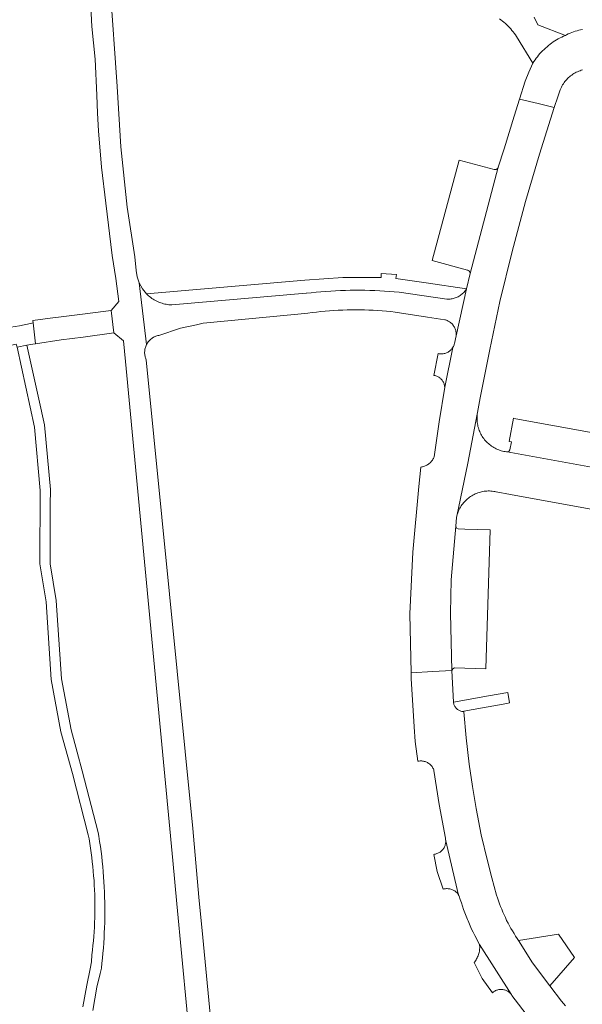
# Model space of a CAD drawing. Extents: x 146402 to 164798, y 455483 to 464134.
# Tile 429 of 575: x 158660 to 158742, y 459830 to 459974. Entities that reach past the tile are written whole.
import ezdxf

# ---------------------------------------------------------------- set-up
doc = ezdxf.new("R2010")
doc.units = 0
doc.header["$LTSCALE"] = 0.2
for name, color, linetype, lineweight in [('B-XX-VH-VERHARDING_ASFALT-GV', 252, 'CONTINUOUS', 18), ('B-XX-VH-VERHARDING_BETONSTRAATSTEEN-GV', 252, 'CONTINUOUS', 18), ('B-XX-VH-VERHARDING_TEGEL-GV', 252, 'CONTINUOUS', 18)]:
    doc.layers.add(name, color=color, linetype=linetype, lineweight=lineweight)

msp = doc.modelspace()

# ---------------------------------------------------------------- linework, layer by layer
at = {"layer": 'B-XX-VH-VERHARDING_ASFALT-GV'}
for points in [[(158688.38, 459819.63), (158686.42, 459839.94), (158685.83, 459845.79), (158684.96, 459855.84), (158678.19, 459924.11), (158678.183, 459924.126), (158678.126, 459924.257), (158678.078, 459924.391), (158678.036, 459924.528), (158678.003, 459924.666), (158677.977, 459924.807), (158677.96, 459924.948), (158677.95, 459925.091), (158677.948, 459925.233), (158677.954, 459925.376), (158677.968, 459925.518), (158677.991, 459925.659), (158678.021, 459925.798), (158678.058, 459925.936), (158678.104, 459926.071), (158678.157, 459926.204), (158678.217, 459926.333), (158677.174, 459935.322), (158676.872, 459936.217), (158676.73, 459937.15), (158676.5, 459939.14), (158675.39, 459946.35), (158674.49, 459955.15), (158673.96, 459963.98), (158672.91, 459978.46)], [(158669.988, 459977.466), (158670.271, 459972.702), (158670.72, 459967.95), (158671, 459962.67), (158671.09, 459960.083), (158671.228, 459957.499), (158671.659, 459952.214), (158672.29, 459946.95), (158673.24, 459939.31), (158673.731, 459935.969), (158674.185, 459932.622), (158673.065, 459931.311), (158673.468, 459928.036), (158674.863, 459926.867), (158675.018, 459925.374), (158675.17, 459923.88), (158682.063, 459851.161), (158682.661, 459844.853), (158685.573, 459814.125)], [(158729.649, 459973.815), (158729.872, 459973.653), (158730.089, 459973.486), (158730.302, 459973.311), (158730.51, 459973.131), (158730.712, 459972.945), (158730.909, 459972.753), (158731.1, 459972.555), (158731.286, 459972.352), (158731.465, 459972.143), (158731.639, 459971.93), (158731.806, 459971.711), (158731.966, 459971.488), (158732.12, 459971.26), (158734.513, 459967.358), (158734.517, 459967.364), (158734.673, 459967.606), (158734.835, 459967.843), (158735.004, 459968.076), (158735.18, 459968.304), (158735.362, 459968.527), (158735.55, 459968.745), (158735.744, 459968.958), (158735.944, 459969.165), (158736.149, 459969.367), (158736.36, 459969.562), (158736.577, 459969.752), (158736.798, 459969.936), (158737.025, 459970.113), (158737.256, 459970.285), (158737.492, 459970.449), (158737.733, 459970.607), (158737.978, 459970.759), (158738.227, 459970.903), (158738.48, 459971.041), (158738.736, 459971.171), (158738.997, 459971.294), (158739.26, 459971.41), (158735.23, 459972.93), (158734.69, 459974.04)]]:
    msp.add_lwpolyline(points, dxfattribs=at)
for points in [[(158677.63, 459934.49), (158677.174, 459935.322), (158678.217, 459926.333), (158678.24, 459926.378), (158678.31, 459926.502), (158678.386, 459926.622), (158678.469, 459926.737), (158678.559, 459926.848), (158678.655, 459926.954), (158678.756, 459927.054), (158678.863, 459927.148), (158678.975, 459927.236), (158679.092, 459927.318), (158679.213, 459927.392), (158679.338, 459927.46), (158679.467, 459927.521), (158679.599, 459927.575), (158679.734, 459927.621), (158679.871, 459927.659), (158680.01, 459927.69), (158683.196, 459928.733), (158685.529, 459929.244), (158686.47, 459929.45), (158700.27, 459930.78), (158701.22, 459930.86), (158701.725, 459930.932), (158702.357, 459931.016), (158702.99, 459931.091), (158703.624, 459931.158), (158704.259, 459931.217), (158704.894, 459931.269), (158705.53, 459931.312), (158706.167, 459931.347), (158706.804, 459931.375), (158707.441, 459931.394), (158708.078, 459931.406), (158708.715, 459931.409), (158709.353, 459931.404), (158709.99, 459931.392), (158710.627, 459931.371), (158711.264, 459931.343), (158711.9, 459931.306), (158712.536, 459931.262), (158713.172, 459931.209), (158713.806, 459931.148), (158714.44, 459931.08), (158719.141, 459930.353), (158721.68, 459929.96), (158721.801, 459929.927), (158721.926, 459929.886), (158722.048, 459929.837), (158722.166, 459929.78), (158722.281, 459929.717), (158722.392, 459929.646), (158722.498, 459929.569), (158722.6, 459929.486), (158722.696, 459929.396), (158722.786, 459929.301), (158722.871, 459929.201), (158722.949, 459929.096), (158723.021, 459928.986), (158723.086, 459928.872), (158723.144, 459928.754), (158723.194, 459928.633), (158723.237, 459928.508), (158723.273, 459928.382), (158723.301, 459928.254), (158723.32, 459928.124), (158723.332, 459927.993), (158723.336, 459927.862), (158723.332, 459927.731), (158723.32, 459927.6), (158724.84, 459934.46), (158724.789, 459934.377), (158724.7, 459934.247), (158724.606, 459934.122), (158724.505, 459934.002), (158724.398, 459933.887), (158724.285, 459933.778), (158724.167, 459933.674), (158724.044, 459933.577), (158723.916, 459933.486), (158723.784, 459933.402), (158723.647, 459933.325), (158723.507, 459933.254), (158723.363, 459933.191), (158723.216, 459933.136), (158723.067, 459933.087), (158722.915, 459933.047), (158722.762, 459933.014), (158722.606, 459932.99), (158722.451, 459932.973), (158722.294, 459932.964), (158722.137, 459932.963), (158721.98, 459932.97), (158715.04, 459933.97), (158714.33, 459934.034), (158713.619, 459934.09), (158712.907, 459934.139), (158712.195, 459934.179), (158711.483, 459934.211), (158710.77, 459934.235), (158710.057, 459934.251), (158709.344, 459934.26), (158708.63, 459934.26), (158707.917, 459934.252), (158707.204, 459934.236), (158706.491, 459934.213), (158705.779, 459934.181), (158705.067, 459934.141), (158704.355, 459934.094), (158703.644, 459934.038), (158702.934, 459933.974), (158702.224, 459933.903), (158701.515, 459933.823), (158701.49, 459933.82), (158681.91, 459932.13), (158681.907, 459932.13), (158681.701, 459932.14), (158681.495, 459932.157), (158681.291, 459932.182), (158681.087, 459932.216), (158680.885, 459932.257), (158680.685, 459932.306), (158680.487, 459932.363), (158680.291, 459932.427), (158680.097, 459932.499), (158679.907, 459932.578), (158679.72, 459932.665), (158679.536, 459932.759), (158679.356, 459932.86), (158679.181, 459932.968), (158679.009, 459933.082), (158678.842, 459933.204), (158678.68, 459933.331), (158678.523, 459933.465), (158678.371, 459933.604), (158678.225, 459933.75)], [(158673.468, 459928.036), (158673.065, 459931.311), (158672.317, 459931.217), (158668.492, 459930.736), (158665.415, 459930.349), (158664.913, 459930.286), (158661.651, 459929.878), (158661.691, 459929.507), (158662.023, 459926.477), (158665.798, 459927.032), (158668.974, 459927.448)], [(158662.023, 459926.477), (158661.691, 459929.507), (158661.321, 459929.43), (158659.73, 459929.1), (158657.82, 459928.77), (158655.861, 459928.336), (158653.93, 459927.79), (158647.22, 459925.68), (158645.811, 459925.163), (158644.44, 459924.55), (158636.582, 459920.971), (158637.423, 459919.813), (158638.235, 459918.635), (158642.675, 459920.561), (158642.577, 459920.842), (158645.066, 459921.988), (158647.567, 459923.049), (158649.363, 459923.725), (158652.827, 459924.819), (158654.944, 459925.431), (158659.242, 459926.399), (158659.39, 459925.95), (158660.78, 459926.27), (158661.649, 459926.415)]]:
    msp.add_lwpolyline(points, close=True, dxfattribs=at)
at = {"layer": 'B-XX-VH-VERHARDING_BETONSTRAATSTEEN-GV'}
for points in [[(158741.742, 459972.261), (158741.477, 459972.207), (158741.214, 459972.145), (158740.952, 459972.076), (158740.693, 459971.998), (158740.437, 459971.913), (158740.182, 459971.821), (158739.931, 459971.721), (158739.683, 459971.614), (158739.438, 459971.499), (158739.26, 459971.41), (158738.997, 459971.294), (158738.736, 459971.171), (158738.48, 459971.041), (158738.227, 459970.903), (158737.978, 459970.759), (158737.733, 459970.607), (158737.492, 459970.449), (158737.256, 459970.285), (158737.025, 459970.113), (158736.798, 459969.936), (158736.577, 459969.752), (158736.36, 459969.562), (158736.149, 459969.367), (158735.944, 459969.165), (158735.744, 459968.958), (158735.55, 459968.745), (158735.362, 459968.527), (158735.18, 459968.304), (158735.004, 459968.076), (158734.835, 459967.843), (158734.673, 459967.606), (158734.517, 459967.364), (158734.513, 459967.358), (158733.909, 459966.057), (158733.409, 459964.713), (158732.587, 459962.096), (158735.281, 459961.478), (158737.62, 459960.9), (158738.154, 459962.458), (158738.46, 459963.35), (158738.513, 459963.491), (158738.589, 459963.672), (158738.671, 459963.85), (158738.762, 459964.024), (158738.859, 459964.194), (158738.962, 459964.361), (158739.073, 459964.523), (158739.19, 459964.68), (158739.314, 459964.832), (158739.443, 459964.979), (158739.579, 459965.121), (158739.72, 459965.258), (158739.866, 459965.388), (158740.018, 459965.512), (158740.175, 459965.63), (158740.336, 459965.741), (158740.502, 459965.846), (158740.672, 459965.944), (158740.846, 459966.035), (158741.023, 459966.119), (158741.204, 459966.195), (158741.387, 459966.264), (158741.573, 459966.325), (158741.762, 459966.379)], [(158748.4, 459907.53), (158730.75, 459910.71), (158730.697, 459910.716), (158730.501, 459910.743), (158730.306, 459910.778), (158730.113, 459910.821), (158729.922, 459910.872), (158729.733, 459910.931), (158729.547, 459910.997), (158729.363, 459911.07), (158729.183, 459911.151), (158729.005, 459911.239), (158728.832, 459911.334), (158728.663, 459911.437), (158728.498, 459911.545), (158728.337, 459911.661), (158728.181, 459911.783), (158728.031, 459911.911), (158727.885, 459912.045), (158727.745, 459912.185), (158727.611, 459912.33), (158727.483, 459912.481), (158727.361, 459912.637), (158727.246, 459912.797), (158727.137, 459912.962), (158727.035, 459913.132), (158726.939, 459913.305), (158726.851, 459913.482), (158726.77, 459913.663), (158726.697, 459913.846), (158726.631, 459914.032), (158726.572, 459914.221), (158726.521, 459914.413), (158726.479, 459914.606), (158726.443, 459914.8), (158726.416, 459914.996), (158726.397, 459915.193), (158726.385, 459915.39), (158726.382, 459915.588), (158726.387, 459915.786), (158726.399, 459915.983), (158726.42, 459916.18), (158725.029, 459909.044), (158723.433, 459901.328), (158723.45, 459901.398), (158723.502, 459901.586), (158723.562, 459901.773), (158723.629, 459901.956), (158723.704, 459902.137), (158723.786, 459902.315), (158723.875, 459902.489), (158723.972, 459902.66), (158724.075, 459902.826), (158724.185, 459902.988), (158724.301, 459903.145), (158724.424, 459903.298), (158724.553, 459903.445), (158724.688, 459903.587), (158724.828, 459903.723), (158724.974, 459903.854), (158725.126, 459903.978), (158725.282, 459904.096), (158725.443, 459904.208), (158725.608, 459904.313), (158725.777, 459904.411), (158725.951, 459904.502), (158726.127, 459904.586), (158726.307, 459904.662), (158726.491, 459904.731), (158726.676, 459904.793), (158726.865, 459904.847), (158727.055, 459904.894), (158727.247, 459904.932), (158727.44, 459904.963), (158727.634, 459904.985), (158727.83, 459905), (158728.025, 459905.007), (158728.221, 459905.006), (158728.416, 459904.996), (158728.611, 459904.979), (158728.806, 459904.954), (158728.999, 459904.921), (158729.121, 459904.896), (158729.19, 459904.88), (158731.25, 459904.492), (158756.082, 459899.981)], [(158739.26, 459829.969), (158738.982, 459830.317), (158738.71, 459830.67), (158737.005, 459832.886), (158734.47, 459836.26), (158732.42, 459839.51), (158732.245, 459839.768), (158732.004, 459840.137), (158731.769, 459840.509), (158731.541, 459840.886), (158731.32, 459841.267), (158731.106, 459841.652), (158730.899, 459842.041), (158730.699, 459842.433), (158730.507, 459842.829), (158730.321, 459843.229), (158730.143, 459843.632), (158729.972, 459844.038), (158729.809, 459844.446), (158729.653, 459844.858), (158729.504, 459845.273), (158729.363, 459845.69), (158729.23, 459846.11), (158728.524, 459848.604), (158727.9, 459851.12), (158726.998, 459854.904), (158726.24, 459858.72), (158725.736, 459861.954), (158725.25, 459865.19), (158724.817, 459869.01), (158724.474, 459872.84), (158724.365, 459872.846), (158724.253, 459872.861), (158724.143, 459872.883), (158724.035, 459872.913), (158723.929, 459872.95), (158723.826, 459872.995), (158723.726, 459873.047), (158723.63, 459873.107), (158723.539, 459873.172), (158723.453, 459873.245), (158723.372, 459873.323), (158723.296, 459873.406), (158723.227, 459873.495), (158723.165, 459873.589), (158723.109, 459873.686), (158723.06, 459873.788), (158723.019, 459873.892), (158722.985, 459874), (158722.958, 459874.109), (158722.94, 459874.22), (158722.72, 459878.85), (158719.918, 459878.681), (158716.774, 459878.491), (158716.79, 459877.7), (158717.23, 459870.61), (158717.36, 459868.48), (158717.746, 459865.609), (158717.824, 459865.626), (158717.948, 459865.647), (158718.074, 459865.66), (158718.2, 459865.665), (158718.326, 459865.661), (158718.452, 459865.65), (158718.576, 459865.631), (158718.7, 459865.604), (158718.821, 459865.569), (158718.94, 459865.527), (158719.056, 459865.477), (158719.169, 459865.42), (158719.277, 459865.356), (158719.382, 459865.285), (158719.482, 459865.208), (158719.576, 459865.125), (158719.666, 459865.036), (158719.749, 459864.941), (158719.826, 459864.841), (158719.897, 459864.736), (158719.961, 459864.628), (158720.018, 459864.515), (158720.068, 459864.399), (158720.11, 459864.28), (158720.851, 459859.335), (158721.77, 459854.42), (158721.787, 459854.343), (158721.806, 459854.221), (158723.704, 459846.125), (158723.738, 459846.071), (158723.8, 459845.96), (158723.946, 459845.468), (158724.099, 459844.979), (158724.26, 459844.492), (158724.429, 459844.008), (158724.605, 459843.526), (158724.789, 459843.047), (158724.98, 459842.572), (158725.071, 459842.354), (158725.178, 459842.099), (158725.384, 459841.629), (158725.597, 459841.163), (158725.818, 459840.7), (158726.045, 459840.24), (158726.28, 459839.784), (158726.522, 459839.332), (158726.75, 459838.92), (158731.352, 459831.649), (158731.39, 459831.601), (158731.46, 459831.5), (158734.035, 459828.129)]]:
    msp.add_lwpolyline(points, dxfattribs=at)
for points in [[(158735.281, 459961.478), (158732.587, 459962.096), (158731.816, 459959.64), (158730.314, 459954.863), (158729.479, 459952.202), (158729.472, 459952.177), (158725.372, 459936.688), (158725.37, 459936.68), (158724.84, 459934.46), (158723.32, 459927.6), (158723.09, 459926.49), (158723.07, 459926.412), (158723.032, 459926.292), (158722.986, 459926.176), (158722.933, 459926.062), (158722.873, 459925.952), (158722.84, 459925.899), (158721.67, 459920.15), (158720.862, 459915.092), (158720.858, 459915.066), (158720.13, 459909.97), (158720.086, 459909.866), (158720.027, 459909.743), (158719.96, 459909.624), (158719.887, 459909.509), (158719.807, 459909.398), (158719.72, 459909.293), (158719.628, 459909.192), (158719.53, 459909.097), (158719.426, 459909.008), (158719.317, 459908.926), (158719.204, 459908.849), (158719.087, 459908.78), (158718.965, 459908.717), (158718.841, 459908.662), (158718.713, 459908.614), (158718.582, 459908.574), (158718.45, 459908.542), (158718.315, 459908.517), (158718.18, 459908.5), (158717.88, 459905.64), (158717.01, 459896.1), (158716.6, 459887.09), (158716.774, 459878.491), (158719.918, 459878.681), (158722.72, 459878.85), (158722.5, 459887.18), (158722.63, 459892.04), (158723.28, 459899.86), (158723.39, 459901.13), (158723.406, 459901.207), (158723.433, 459901.328), (158725.029, 459909.044), (158726.42, 459916.18), (158726.461, 459916.423), (158726.83, 459918.59), (158728.226, 459925.614), (158729.71, 459932.62), (158731.495, 459939.933), (158733.46, 459947.2), (158735.465, 459954.073), (158737.62, 459960.9)], [(158728.874, 459951.868), (158723.78, 459953.21), (158719.83, 459938.58), (158725, 459937.18), (158725.008, 459937.178), (158725.016, 459937.176), (158725.024, 459937.174), (158725.032, 459937.172), (158725.04, 459937.17), (158725.047, 459937.167), (158725.055, 459937.165), (158725.063, 459937.162), (158725.071, 459937.159), (158725.078, 459937.156), (158725.086, 459937.153), (158725.093, 459937.15), (158725.101, 459937.146), (158725.108, 459937.142), (158725.115, 459937.139), (158725.123, 459937.135), (158725.13, 459937.131), (158725.137, 459937.127), (158725.144, 459937.123), (158725.151, 459937.119), (158725.158, 459937.114), (158725.165, 459937.11), (158725.171, 459937.105), (158725.178, 459937.1), (158725.185, 459937.095), (158725.191, 459937.09), (158725.198, 459937.085), (158725.204, 459937.08), (158725.21, 459937.075), (158725.216, 459937.069), (158725.222, 459937.064), (158725.228, 459937.058), (158725.234, 459937.052), (158725.24, 459937.047), (158725.245, 459937.041), (158725.251, 459937.035), (158725.256, 459937.028), (158725.262, 459937.022), (158725.267, 459937.016), (158725.272, 459937.01), (158725.279, 459937), (158725.282, 459936.996), (158725.286, 459936.99), (158725.291, 459936.983), (158725.296, 459936.976), (158725.3, 459936.969), (158725.304, 459936.962), (158725.308, 459936.955), (158725.313, 459936.948), (158725.316, 459936.941), (158725.32, 459936.934), (158725.324, 459936.926), (158725.327, 459936.919), (158725.331, 459936.912), (158725.334, 459936.904), (158725.337, 459936.896), (158725.34, 459936.889), (158725.343, 459936.881), (158725.346, 459936.874), (158725.348, 459936.866), (158725.351, 459936.858), (158725.353, 459936.85), (158725.355, 459936.842), (158725.358, 459936.834), (158725.359, 459936.826), (158725.361, 459936.818), (158725.363, 459936.81), (158725.364, 459936.802), (158725.366, 459936.794), (158725.367, 459936.786), (158725.368, 459936.778), (158725.369, 459936.77), (158725.37, 459936.762), (158725.37, 459936.754), (158725.371, 459936.745), (158725.371, 459936.737), (158725.372, 459936.729), (158725.372, 459936.721), (158725.372, 459936.713), (158725.372, 459936.705), (158725.371, 459936.696), (158725.372, 459936.688), (158729.472, 459952.177), (158729.468, 459952.17), (158729.465, 459952.161), (158729.462, 459952.153), (158729.458, 459952.146), (158729.455, 459952.138), (158729.451, 459952.13), (158729.447, 459952.122), (158729.444, 459952.115), (158729.439, 459952.107), (158729.435, 459952.099), (158729.431, 459952.092), (158729.427, 459952.085), (158729.422, 459952.077), (158729.417, 459952.07), (158729.412, 459952.063), (158729.407, 459952.056), (158729.402, 459952.049), (158729.397, 459952.042), (158729.392, 459952.035), (158729.386, 459952.029), (158729.381, 459952.022), (158729.375, 459952.016), (158729.37, 459952.009), (158729.364, 459952.003), (158729.358, 459951.997), (158729.352, 459951.991), (158729.345, 459951.985), (158729.339, 459951.979), (158729.333, 459951.973), (158729.326, 459951.968), (158729.319, 459951.962), (158729.313, 459951.957), (158729.306, 459951.951), (158729.299, 459951.946), (158729.292, 459951.941), (158729.285, 459951.936), (158729.278, 459951.931), (158729.271, 459951.927), (158729.263, 459951.922), (158729.256, 459951.918), (158729.249, 459951.913), (158729.245, 459951.912), (158729.241, 459951.909), (158729.233, 459951.905), (158729.226, 459951.901), (158729.218, 459951.898), (158729.21, 459951.894), (158729.202, 459951.891), (158729.194, 459951.887), (158729.187, 459951.884), (158729.178, 459951.881), (158729.17, 459951.878), (158729.162, 459951.875), (158729.154, 459951.873), (158729.146, 459951.87), (158729.137, 459951.868), (158729.129, 459951.865), (158729.121, 459951.863), (158729.113, 459951.861), (158729.104, 459951.86), (158729.096, 459951.858), (158729.087, 459951.857), (158729.079, 459951.855), (158729.07, 459951.854), (158729.062, 459951.853), (158729.053, 459951.852), (158729.044, 459951.851), (158729.036, 459951.851), (158729.027, 459951.85), (158729.019, 459951.85), (158729.01, 459951.85), (158729.001, 459951.85), (158728.993, 459951.85), (158728.984, 459951.85), (158728.976, 459951.851), (158728.967, 459951.852), (158728.959, 459951.852), (158728.95, 459951.853), (158728.941, 459951.854), (158728.933, 459951.856), (158728.924, 459951.857), (158728.916, 459951.858), (158728.907, 459951.86), (158728.899, 459951.862), (158728.891, 459951.864), (158728.882, 459951.866)], [(158721.67, 459920.15), (158722.84, 459925.899), (158722.806, 459925.846), (158722.733, 459925.745), (158722.653, 459925.648), (158722.567, 459925.557), (158722.476, 459925.472), (158722.379, 459925.392), (158722.277, 459925.319), (158722.171, 459925.252), (158722.061, 459925.193), (158721.947, 459925.14), (158721.831, 459925.095), (158721.711, 459925.057), (158721.589, 459925.027), (158721.466, 459925.005), (158721.342, 459924.991), (158721.217, 459924.985), (158721.091, 459924.987), (158720.967, 459924.997), (158720.843, 459925.014), (158720.72, 459925.04), (158720.08, 459921.86), (158720.165, 459921.846), (158720.284, 459921.819), (158720.401, 459921.784), (158720.515, 459921.742), (158720.626, 459921.693), (158720.734, 459921.636), (158720.838, 459921.572), (158720.938, 459921.502), (158721.033, 459921.425), (158721.122, 459921.343), (158721.206, 459921.254), (158721.284, 459921.16), (158721.356, 459921.062), (158721.42, 459920.958), (158721.479, 459920.851), (158721.529, 459920.74), (158721.573, 459920.627), (158721.609, 459920.51), (158721.637, 459920.391), (158721.657, 459920.271)], [(158732.05, 459915.54), (158731.703, 459915.602), (158731.067, 459912.218), (158731.388, 459912.166), (158731.16, 459911.01), (158731.023, 459910.768), (158730.75, 459910.71), (158748.4, 459907.53), (158748.172, 459907.673), (158748.09, 459907.93), (158748.327, 459909.222), (158748.658, 459909.163), (158749.238, 459912.39), (158748.92, 459912.45)], [(158723.371, 459899.59), (158723.28, 459899.86), (158722.63, 459892.04), (158722.5, 459887.18), (158722.72, 459878.85), (158722.845, 459879.102), (158723.1, 459879.22), (158727.64, 459879.1), (158728.28, 459899.36), (158724.614, 459899.447), (158723.63, 459899.47)], [(158723.704, 459846.125), (158721.806, 459854.221), (158721.818, 459854.097), (158721.822, 459853.973), (158721.818, 459853.848), (158721.806, 459853.725), (158721.786, 459853.602), (158721.758, 459853.481), (158721.723, 459853.362), (158721.679, 459853.245), (158721.629, 459853.132), (158721.571, 459853.022), (158721.506, 459852.916), (158721.435, 459852.814), (158721.357, 459852.717), (158721.273, 459852.625), (158721.184, 459852.539), (158721.089, 459852.459), (158720.989, 459852.385), (158720.884, 459852.317), (158720.776, 459852.257), (158720.663, 459852.204), (158720.548, 459852.158), (158720.43, 459852.119), (158720.31, 459852.088), (158720.187, 459852.065), (158720.064, 459852.05), (158720.58, 459849.57), (158721.445, 459846.978), (158721.548, 459847.005), (158721.673, 459847.029), (158721.799, 459847.046), (158721.926, 459847.055), (158722.053, 459847.055), (158722.18, 459847.048), (158722.307, 459847.033), (158722.432, 459847.01), (158722.555, 459846.979), (158722.676, 459846.94), (158722.795, 459846.894), (158722.91, 459846.84), (158723.022, 459846.78), (158723.13, 459846.712), (158723.233, 459846.638), (158723.332, 459846.557), (158723.425, 459846.471), (158723.512, 459846.378), (158723.594, 459846.281), (158723.669, 459846.178)], [(158740.58, 459837.03), (158738.25, 459840.44), (158732.42, 459839.51), (158734.47, 459836.26), (158737.005, 459832.886)], [(158731.352, 459831.649), (158726.75, 459838.92), (158726.764, 459838.752), (158726.771, 459838.585), (158726.769, 459838.418), (158726.76, 459838.251), (158726.742, 459838.084), (158726.717, 459837.919), (158726.683, 459837.755), (158726.642, 459837.593), (158726.593, 459837.433), (158726.537, 459837.276), (158726.473, 459837.121), (158726.402, 459836.97), (158726.323, 459836.822), (158726.238, 459836.679), (158726.146, 459836.539), (158726.047, 459836.404), (158725.942, 459836.274), (158727.12, 459833.97), (158728.618, 459831.877), (158728.671, 459831.923), (158728.768, 459831.999), (158728.869, 459832.068), (158728.975, 459832.131), (158729.084, 459832.186), (158729.197, 459832.234), (158729.313, 459832.275), (158729.431, 459832.308), (158729.551, 459832.333), (158729.672, 459832.351), (158729.794, 459832.36), (158729.917, 459832.362), (158730.039, 459832.355), (158730.161, 459832.341), (158730.282, 459832.319), (158730.401, 459832.288), (158730.517, 459832.251), (158730.631, 459832.205), (158730.742, 459832.153), (158730.849, 459832.093), (158730.952, 459832.026), (158731.05, 459831.953), (158731.144, 459831.873), (158731.232, 459831.788), (158731.314, 459831.697)]]:
    msp.add_lwpolyline(points, close=True, dxfattribs=at)
at = {"layer": 'B-XX-VH-VERHARDING_TEGEL-GV'}
for points in [[(158714.63, 459936.57), (158712.42, 459936.7), (158712.42, 459936.1), (158706.849, 459936.103), (158701.29, 459935.73), (158678.225, 459933.75), (158678.371, 459933.604), (158678.523, 459933.465), (158678.68, 459933.331), (158678.842, 459933.204), (158679.009, 459933.082), (158679.181, 459932.968), (158679.356, 459932.86), (158679.536, 459932.759), (158679.72, 459932.665), (158679.907, 459932.578), (158680.097, 459932.499), (158680.291, 459932.427), (158680.487, 459932.363), (158680.685, 459932.306), (158680.885, 459932.257), (158681.087, 459932.216), (158681.291, 459932.182), (158681.495, 459932.157), (158681.701, 459932.14), (158681.907, 459932.13), (158681.91, 459932.13), (158701.49, 459933.82), (158701.515, 459933.823), (158702.224, 459933.903), (158702.934, 459933.974), (158703.644, 459934.038), (158704.355, 459934.094), (158705.067, 459934.141), (158705.779, 459934.181), (158706.491, 459934.213), (158707.204, 459934.236), (158707.917, 459934.252), (158708.63, 459934.26), (158709.344, 459934.26), (158710.057, 459934.251), (158710.77, 459934.235), (158711.483, 459934.211), (158712.195, 459934.179), (158712.907, 459934.139), (158713.619, 459934.09), (158714.33, 459934.034), (158715.04, 459933.97), (158721.98, 459932.97), (158722.137, 459932.963), (158722.294, 459932.964), (158722.451, 459932.973), (158722.606, 459932.99), (158722.762, 459933.014), (158722.915, 459933.047), (158723.067, 459933.087), (158723.216, 459933.136), (158723.363, 459933.191), (158723.507, 459933.254), (158723.647, 459933.325), (158723.784, 459933.402), (158723.916, 459933.486), (158724.044, 459933.577), (158724.167, 459933.674), (158724.285, 459933.778), (158724.398, 459933.887), (158724.505, 459934.002), (158724.606, 459934.122), (158724.7, 459934.247), (158724.789, 459934.377), (158724.84, 459934.46), (158718.991, 459935.326), (158714.57, 459935.98)], [(158731.13, 459874.11), (158730.86, 459875.64), (158728.04, 459875.13), (158722.94, 459874.22), (158722.958, 459874.109), (158722.985, 459874), (158723.019, 459873.892), (158723.06, 459873.788), (158723.109, 459873.686), (158723.165, 459873.589), (158723.227, 459873.495), (158723.296, 459873.406), (158723.372, 459873.323), (158723.453, 459873.245), (158723.539, 459873.172), (158723.63, 459873.107), (158723.726, 459873.047), (158723.826, 459872.995), (158723.929, 459872.95), (158724.035, 459872.913), (158724.143, 459872.883), (158724.253, 459872.861), (158724.365, 459872.846), (158724.474, 459872.84), (158724.471, 459872.891), (158724.46, 459872.94), (158730.7, 459874.03)]]:
    msp.add_lwpolyline(points, close=True, dxfattribs=at)
msp.add_lwpolyline([(158670.4, 459829.27), (158670.97, 459832.67), (158671.461, 459834.7), (158671.64, 459835.44), (158671.726, 459836.177), (158671.804, 459836.916), (158671.874, 459837.655), (158671.936, 459838.395), (158671.99, 459839.135), (158672.037, 459839.877), (158672.075, 459840.618), (158672.105, 459841.36), (158672.127, 459842.102), (158672.141, 459842.845), (158672.148, 459843.587), (158672.146, 459844.33), (158672.136, 459845.072), (158672.118, 459845.814), (158672.092, 459846.556), (158672.058, 459847.298), (158672.017, 459848.039), (158671.967, 459848.78), (158671.909, 459849.52), (158671.843, 459850.26), (158671.77, 459850.999), (158671.688, 459851.737), (158671.598, 459852.474), (158671.501, 459853.21), (158671.396, 459853.945), (158671.282, 459854.679), (158671.19, 459855.24), (158668.87, 459864.23), (158668.123, 459866.946), (158667.23, 459870.19), (158665.83, 459877.62), (158665.08, 459889.06), (158664.2, 459894.41), (158664.207, 459902.919), (158664.21, 459905.23), (158663.35, 459914.63), (158662.52, 459918.411), (158660.78, 459926.27), (158659.39, 459925.95), (158661.88, 459914.32), (158662.72, 459905.1), (158662.7, 459894.41), (158663.59, 459888.83), (158664.33, 459877.52), (158665.75, 459869.91), (158667.43, 459863.83), (158669.74, 459854.87), (158669.843, 459854.297), (158669.955, 459853.628), (158670.06, 459852.958), (158670.157, 459852.286), (158670.246, 459851.614), (158670.327, 459850.94), (158670.4, 459850.265), (158670.465, 459849.59), (158670.522, 459848.914), (158670.571, 459848.237), (158670.612, 459847.56), (158670.645, 459846.882), (158670.67, 459846.204), (158670.688, 459845.525), (158670.697, 459844.847), (158670.698, 459844.168), (158670.691, 459843.49), (158670.676, 459842.811), (158670.653, 459842.133), (158670.623, 459841.455), (158670.584, 459840.778), (158670.537, 459840.101), (158670.482, 459839.424), (158670.419, 459838.749), (158670.349, 459838.074), (158670.27, 459837.4), (158670.194, 459836.378), (158670.01, 459835.37), (158669.51, 459832.98), (158668.94, 459829.84)], dxfattribs=at)

doc.saveas('drawing.dxf')
